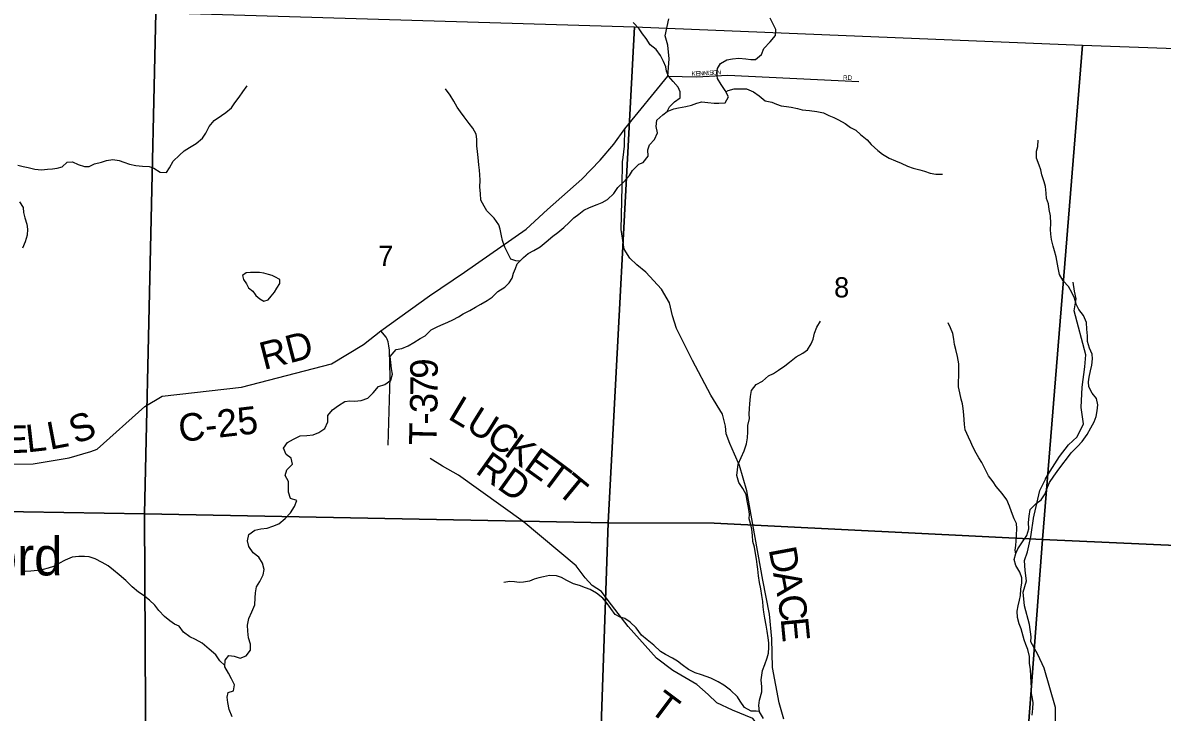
# Model space of a CAD drawing. Extents: x 1624196 to 2029251, y 146837 to 440034.
# Drawn here: x 1822196 to 1834622, y 335539 to 343059 of the extents above; entities that cross this region are included whole.
import ezdxf

# ---------------------------------------------------------------- set-up
doc = ezdxf.new("R2010")
doc.units = 0
for name, color, linetype in [('GM_X_County_Road', 7, 'Continuous'), ('GM_X_County_Road_Text', 7, 'Continuous'), ('GM_X_Minor_Lake', 7, 'Continuous'), ('GM_X_Minor_River', 7, 'Continuous'), ('GM_X_Section', 7, 'Continuous'), ('GM_X_Section_Text', 7, 'Continuous'), ('GM_X_Township_Road', 7, 'Continuous'), ('GM_X_Township_Road_Text', 7, 'Continuous'), ('GM_X_Township_Subdivision', 7, 'Continuous'), ('GM_X_Township_Subdivision_Text', 7, 'Continuous'), ('GM_X_Unincorporated_Text', 7, 'Continuous')]:
    doc.layers.add(name, color=color, linetype=linetype)

msp = doc.modelspace()

# ---------------------------------------------------------------- linework, layer by layer
at = {"layer": 'GM_X_County_Road'}
for points in [[(1821506, 338238), (1822307, 338248), (1822700, 338315), (1822939, 338383), (1823005, 338407), (1823526, 338875), (1823716, 338987), (1824581, 339085), (1825563, 339338), (1825910, 339549), (1826099, 339700), (1826633, 340079), (1827012, 340338), (1827687, 340807), (1827917, 341021), (1828293, 341352), (1828493, 341562), (1828643, 341734), (1828760, 341903), (1829232, 342476), (1829246, 342664), (1829230, 342816), (1829200, 342917), (1829241, 343102)], [(1828742, 341588), (1828759, 341712), (1828760, 341903)], [(1828731, 341273), (1828736, 341541), (1828742, 341588), (1828742, 341588)], [(1830497, 335462), (1830446, 335641), (1830373, 336027), (1830364, 336338), (1830340, 336610), (1830265, 336980), (1830159, 337585), (1830091, 337955), (1830012, 338230), (1829958, 338354), (1829908, 338471), (1829868, 338577), (1829861, 338659), (1829825, 338791), (1829699, 338999), (1829501, 339375), (1829325, 339723), (1829280, 339862), (1829248, 340006), (1829161, 340155), (1828990, 340337), (1828891, 340417), (1828815, 340492), (1828754, 340590), (1828722, 340804), (1828731, 341273), (1828731, 341273)]]:
    msp.add_lwpolyline(points, dxfattribs=at)
at = {"layer": 'GM_X_Minor_Lake'}
for points in [[(1824985, 340266), (1824960, 340280), (1824914, 340301), (1824874, 340315), (1824824, 340329), (1824776, 340336), (1824724, 340336), (1824678, 340335), (1824632, 340331), (1824592, 340303), (1824603, 340257), (1824635, 340213), (1824659, 340169), (1824706, 340132), (1824729, 340097)], [(1824729, 340097), (1824738, 340084), (1824782, 340047), (1824826, 340023), (1824872, 340037), (1824904, 340076), (1824939, 340120), (1824967, 340166), (1825000, 340216), (1825000, 340258), (1824985, 340266)]]:
    msp.add_lwpolyline(points, dxfattribs=at)
at = {"layer": 'GM_X_Minor_River'}
for points in [[(1826268, 339494), (1826330, 339506), (1826398, 339535), (1826462, 339571), (1826530, 339617), (1826584, 339645), (1826651, 339709), (1826723, 339745), (1826781, 339770), (1826831, 339794), (1826887, 339820), (1826946, 339850), (1827000, 339884), (1827072, 339922), (1827132, 339958), (1827192, 339991), (1827260, 340029), (1827313, 340067), (1827377, 340129), (1827451, 340175), (1827501, 340221), (1827532, 340275), (1827548, 340327), (1827568, 340377), (1827588, 340431), (1827656, 340497), (1827709, 340544), (1827769, 340574), (1827837, 340614), (1827903, 340668), (1827975, 340732), (1828032, 340772), (1828096, 340826), (1828154, 340881), (1828204, 340931), (1828259, 340973), (1828315, 341015), (1828377, 341043), (1828459, 341077), (1828513, 341099), (1828573, 341130), (1828640, 341196), (1828684, 341262), (1828750, 341324), (1828811, 341392), (1828845, 341448), (1828913, 341516), (1828963, 341536), (1829015, 341604), (1829014, 341672), (1829032, 341726), (1829084, 341786), (1829118, 341860), (1829103, 341928), (1829109, 341996), (1829175, 342056), (1829225, 342090), (1829297, 342121), (1829347, 342133), (1829428, 342147), (1829488, 342161), (1829548, 342181), (1829600, 342196), (1829666, 342190), (1829734, 342182), (1829788, 342182), (1829854, 342184), (1829892, 342250), (1829855, 342322), (1829813, 342384), (1829771, 342452), (1829765, 342508), (1829773, 342560), (1829805, 342614), (1829874, 342654), (1829934, 342666), (1830004, 342672), (1830080, 342664), (1830134, 342657), (1830186, 342657), (1830252, 342713), (1830277, 342779), (1830345, 342851), (1830403, 342919), (1830407, 342987), (1830346, 343111)], [(1829225, 342090), (1829247, 342142), (1829304, 342198), (1829366, 342239), (1829364, 342306), (1829342, 342356), (1829288, 342420), (1829236, 342478), (1829216, 342530), (1829209, 342580), (1829183, 342635), (1829151, 342703), (1829103, 342767), (1829039, 342819), (1828993, 342886), (1828955, 342938), (1828917, 342994), (1828854, 343063)], [(1822140, 341506), (1822200, 341493), (1822256, 341481), (1822328, 341462), (1822400, 341455), (1822464, 341463), (1822518, 341466), (1822572, 341472), (1822626, 341488), (1822681, 341539), (1822737, 341543), (1822801, 341514), (1822870, 341492), (1822921, 341493), (1822979, 341521), (1823053, 341540), (1823109, 341558), (1823179, 341567), (1823245, 341557), (1823297, 341540), (1823359, 341516), (1823429, 341501), (1823501, 341496), (1823573, 341490), (1823625, 341473), (1823693, 341429), (1823763, 341426), (1823795, 341478), (1823834, 341550), (1823903, 341615), (1823955, 341663), (1824014, 341700), (1824086, 341744), (1824155, 341802), (1824191, 341855), (1824228, 341929), (1824282, 341993), (1824361, 342048), (1824411, 342082), (1824470, 342133), (1824508, 342185), (1824555, 342249), (1824595, 342307), (1824642, 342370)], [(1827619, 340460), (1827574, 340463), (1827520, 340479), (1827492, 340533), (1827452, 340613), (1827429, 340686), (1827415, 340736), (1827401, 340806), (1827387, 340856), (1827337, 340926), (1827257, 341007), (1827228, 341059), (1827192, 341125), (1827186, 341197), (1827180, 341267), (1827182, 341344), (1827179, 341400), (1827177, 341452), (1827171, 341510), (1827163, 341588), (1827155, 341656), (1827149, 341718), (1827148, 341790), (1827140, 341845), (1827102, 341909), (1827064, 341961), (1827008, 342033), (1826970, 342088), (1826934, 342140), (1826897, 342204), (1826857, 342268), (1826805, 342337)], [(1829863, 342305), (1829887, 342322), (1829955, 342339), (1830089, 342339), (1830165, 342305), (1830227, 342262), (1830293, 342206), (1830363, 342194), (1830415, 342172), (1830467, 342153), (1830523, 342147), (1830577, 342139), (1830643, 342125), (1830695, 342111), (1830777, 342102), (1830855, 342092), (1830927, 342076), (1830985, 342049), (1831041, 342027), (1831093, 341999), (1831163, 341959), (1831223, 341916), (1831281, 341886), (1831333, 341842), (1831403, 341783), (1831449, 341733), (1831519, 341667), (1831571, 341625), (1831643, 341584), (1831713, 341552), (1831777, 341528), (1831845, 341495), (1831905, 341473), (1831977, 341455), (1832029, 341441), (1832093, 341420), (1832155, 341408), (1832227, 341406)], [(1833432, 340622), (1833414, 340695), (1833408, 340755), (1833404, 340805), (1833407, 340871), (1833403, 340953), (1833389, 341021), (1833381, 341083), (1833361, 341142), (1833356, 341200), (1833350, 341274), (1833336, 341324), (1833310, 341402), (1833300, 341456), (1833282, 341506), (1833251, 341583), (1833251, 341659), (1833265, 341709), (1833271, 341777)], [(1822158, 341105), (1822200, 341044), (1822205, 340988), (1822217, 340930), (1822238, 340862), (1822246, 340808), (1822245, 340741), (1822223, 340671), (1822192, 340600)], [(1833204, 335508), (1833213, 335578), (1833215, 335640), (1833209, 335690), (1833197, 335742), (1833195, 335809), (1833193, 335861), (1833190, 335933), (1833186, 336007), (1833174, 336069), (1833176, 336145), (1833158, 336222), (1833135, 336276), (1833115, 336330), (1833083, 336450), (1833061, 336504), (1833045, 336571), (1833042, 336641), (1833052, 336699), (1833066, 336763), (1833076, 336813), (1833082, 336881), (1833091, 336951), (1833093, 337003), (1833071, 337067), (1833025, 337138), (1833007, 337204), (1833025, 337270), (1833048, 337322), (1833100, 337398), (1833146, 337468), (1833168, 337540), (1833165, 337610), (1833171, 337678), (1833181, 337750), (1833249, 337814), (1833301, 337854), (1833346, 337922), (1833370, 337994), (1833392, 338044), (1833440, 338114), (1833475, 338166), (1833539, 338248), (1833579, 338300), (1833631, 338368), (1833700, 338436), (1833750, 338492), (1833802, 338570), (1833845, 338640), (1833879, 338706), (1833901, 338766), (1833911, 338826), (1833919, 338892), (1833904, 338962), (1833860, 339018), (1833822, 339088), (1833820, 339143), (1833826, 339193), (1833840, 339261), (1833855, 339323), (1833863, 339393), (1833859, 339443), (1833831, 339511), (1833809, 339581), (1833807, 339643), (1833800, 339718), (1833796, 339788), (1833762, 339866), (1833714, 339930), (1833682, 339988), (1833667, 340057), (1833639, 340109), (1833601, 340181), (1833543, 340245), (1833503, 340312), (1833489, 340386), (1833466, 340506), (1833448, 340572), (1833432, 340622)], [(1830382, 339235), (1830438, 339269), (1830506, 339317), (1830557, 339358), (1830629, 339414), (1830701, 339454), (1830753, 339492), (1830793, 339556), (1830816, 339608), (1830830, 339672), (1830856, 339740), (1830894, 339804)], [(1833025, 337268), (1833017, 337306), (1833026, 337358), (1833030, 337410), (1833034, 337470), (1833036, 337542), (1833032, 337597), (1833009, 337649), (1832977, 337725), (1832957, 337787), (1832929, 337855), (1832875, 337926), (1832813, 338002), (1832779, 338052), (1832726, 338119), (1832690, 338191), (1832654, 338263), (1832624, 338313), (1832592, 338363), (1832558, 338434), (1832534, 338486), (1832511, 338540), (1832473, 338620), (1832467, 338676), (1832459, 338781), (1832451, 338851), (1832444, 338903), (1832428, 338955), (1832416, 339021), (1832400, 339087), (1832400, 339140), (1832404, 339212), (1832405, 339280), (1832403, 339340), (1832389, 339418), (1832371, 339494), (1832357, 339550), (1832348, 339607), (1832338, 339671), (1832312, 339733), (1832288, 339785)], [(1825057, 337653), (1825116, 337712), (1825160, 337784), (1825185, 337850), (1825117, 337871), (1825092, 337941), (1825092, 337993), (1825095, 338057), (1825057, 338120), (1825076, 338184), (1825138, 338245), (1825121, 338311), (1825067, 338350), (1825040, 338418), (1825084, 338482), (1825147, 338518), (1825221, 338553), (1825293, 338556), (1825363, 338566), (1825426, 338589), (1825488, 338635), (1825521, 338707), (1825521, 338777), (1825572, 338837), (1825637, 338886), (1825707, 338928), (1825763, 338935), (1825815, 338933), (1825887, 338938), (1825958, 338966), (1826016, 339023), (1826075, 339091), (1826145, 339114), (1826210, 339160), (1826228, 339226), (1826217, 339286), (1826209, 339354), (1826204, 339420), (1826268, 339494)], [(1830275, 335470), (1830231, 335543), (1830223, 335611), (1830229, 335671), (1830255, 335763), (1830256, 335815), (1830248, 335891), (1830256, 335943), (1830262, 335995), (1830288, 336061), (1830315, 336131), (1830329, 336183), (1830333, 336246), (1830333, 336296), (1830325, 336352), (1830315, 336424), (1830304, 336490), (1830290, 336566), (1830276, 336632), (1830270, 336689), (1830266, 336747), (1830255, 336813), (1830245, 336885), (1830231, 336955), (1830221, 337027), (1830211, 337098), (1830206, 337150), (1830196, 337208), (1830188, 337270), (1830174, 337338), (1830156, 337400), (1830154, 337466), (1830147, 337535), (1830133, 337597), (1830117, 337647), (1830121, 337699), (1830109, 337773), (1830097, 337843), (1830084, 337912), (1830048, 337978), (1830004, 338046), (1829984, 338120), (1829992, 338184), (1829997, 338246), (1830031, 338316), (1830063, 338390), (1830087, 338465), (1830100, 338531), (1830102, 338599), (1830104, 338667), (1830120, 338741), (1830118, 338791), (1830121, 338851), (1830125, 338903), (1830133, 338981), (1830143, 339049), (1830195, 339115), (1830262, 339149), (1830330, 339207), (1830382, 339235)], [(1824478, 335489), (1824446, 335568), (1824433, 335644), (1824425, 335702), (1824434, 335754), (1824494, 335774), (1824503, 335838), (1824471, 335902), (1824438, 335966), (1824400, 336035), (1824401, 336107), (1824441, 336159), (1824501, 336152), (1824565, 336128), (1824632, 336153), (1824680, 336215), (1824679, 336281), (1824659, 336351), (1824650, 336424), (1824646, 336490), (1824661, 336562), (1824692, 336634), (1824727, 336710), (1824731, 336786), (1824732, 336842), (1824746, 336908), (1824781, 336966), (1824817, 337037), (1824828, 337097), (1824809, 337166), (1824771, 337232), (1824707, 337279), (1824660, 337345), (1824647, 337410), (1824661, 337476), (1824726, 337525), (1824790, 337539), (1824860, 337548), (1824924, 337568), (1824989, 337595), (1825057, 337653)], [(1824400, 336047), (1824345, 336101), (1824301, 336166), (1824228, 336227), (1824152, 336293), (1824081, 336332), (1824019, 336363), (1823949, 336411), (1823902, 336476), (1823850, 336500), (1823798, 336535), (1823740, 336583), (1823679, 336648), (1823635, 336707), (1823576, 336763), (1823510, 336814), (1823458, 336850), (1823389, 336907), (1823321, 336976), (1823246, 337036), (1823186, 337089), (1823125, 337134), (1823063, 337172), (1822985, 337211), (1822921, 337233), (1822869, 337238), (1822805, 337238), (1822733, 337229), (1822657, 337196), (1822590, 337160), (1822530, 337130), (1822472, 337111), (1822417, 337097), (1822357, 337084), (1822285, 337076), (1822227, 337075), (1822177, 337077)], [(1830230, 335547), (1830193, 335549), (1830139, 335551), (1830067, 335591), (1830021, 335658), (1829991, 335708), (1829915, 335780), (1829843, 335834), (1829781, 335869), (1829701, 335909), (1829647, 335929), (1829597, 335946), (1829529, 335970), (1829457, 336004), (1829387, 336055), (1829335, 336095), (1829281, 336129), (1829205, 336167), (1829151, 336200), (1829077, 336270), (1829006, 336330), (1828942, 336381), (1828884, 336459), (1828820, 336523), (1828760, 336560), (1828710, 336574), (1828656, 336604), (1828610, 336670), (1828572, 336721), (1828522, 336783), (1828452, 336837), (1828384, 336876), (1828332, 336896), (1828268, 336920), (1828202, 336940), (1828130, 336975), (1828072, 337009), (1828018, 337027), (1827940, 337031), (1827874, 337014), (1827822, 337004), (1827772, 336990), (1827722, 336970), (1827658, 336956), (1827608, 336955), (1827558, 336961), (1827508, 336963), (1827441, 336953)]]:
    msp.add_lwpolyline(points, dxfattribs=at)
at = {"layer": 'GM_X_Section'}
msp.add_lwpolyline([(1817682, 343415), (1823648, 343172), (1823522, 337702), (1818241, 337789)], dxfattribs=at)
for points in [[(1828867, 343014), (1828579, 337605), (1823522, 337702), (1823648, 343172)], [(1833754, 342814), (1833318, 337422), (1829737, 337602), (1828579, 337605), (1828867, 343014)], [(1838525, 342643), (1838161, 337203), (1833318, 337422), (1833754, 342814)], [(1823522, 337702), (1823553, 332024), (1819430, 331864), (1819259, 332379), (1819195, 332456), (1819178, 332477), (1819110, 332558), (1818957, 332739), (1818783, 333014), (1818724, 333098), (1818652, 333201), (1818544, 333393), (1818135, 334276), (1818241, 337789)], [(1823522, 337702), (1828579, 337605), (1828393, 332222), (1827489, 332248), (1823553, 332024)], [(1833318, 337422), (1832918, 332106), (1828393, 332222), (1828579, 337605), (1829737, 337602)], [(1838161, 337203), (1837853, 331870), (1832918, 332106), (1833318, 337422)]]:
    msp.add_lwpolyline(points, close=True, dxfattribs=at)
at = {"layer": 'GM_X_Township_Road'}
for points in [[(1833350, 338084), (1833373, 338129), (1833503, 338327), (1833599, 338457), (1833696, 338543), (1833764, 338684), (1833739, 338864), (1833749, 339083), (1833780, 339308), (1833788, 339438), (1833663, 339917), (1833683, 340048), (1833664, 340130), (1833652, 340228)], [(1826182, 338453), (1826202, 339194), (1826195, 339489), (1826188, 339537), (1826179, 339578), (1826170, 339609), (1826159, 339630), (1826099, 339700)], [(1830587, 335203), (1830451, 335178), (1830375, 335187), (1830305, 335216), (1830255, 335310), (1830220, 335391), (1830156, 335470), (1829934, 335561), (1829765, 335641), (1829671, 335733), (1829547, 335840), (1829286, 335994), (1829106, 336129), (1828798, 336475), (1828581, 336759), (1828507, 336854), (1828404, 336920), (1828328, 337003), (1828232, 337134), (1827651, 337620), (1826948, 338126), (1826772, 338224), (1826639, 338305)], [(1833225, 337687), (1833287, 337957), (1833350, 338082), (1833350, 338084)], [(1833740, 334529), (1833755, 334723), (1833693, 334981), (1833641, 335078), (1833557, 335067), (1833449, 335075), (1833463, 335220), (1833459, 335590), (1833333, 336018), (1833267, 336169), (1833190, 336308), (1833192, 336360), (1833175, 336496), (1833122, 336698), (1833105, 336848), (1833143, 336971), (1833126, 337083), (1833120, 337193), (1833152, 337288), (1833188, 337451), (1833222, 337676), (1833224, 337686), (1833225, 337687)]]:
    msp.add_lwpolyline(points, dxfattribs=at)
at = {"layer": 'GM_X_Township_Subdivision'}
msp.add_lwpolyline([(1829232, 342476), (1829542, 342468), (1829886, 342489), (1831315, 342418)], dxfattribs=at)

# ---------------------------------------------------------------- texts
at = {"layer": 'GM_X_County_Road_Text'}
for s, rotation, p in [('RD', 14.5164, (1824824, 339271)), ('C-25', 6.5299, (1823910, 338485)), ('S', 21.3851, (1822771, 338459)), ('E', 1.6636, (1821993, 338363)), ('L', 6.4773, (1822245, 338372)), ('L', 10.7645, (1822492, 338401)), ('D', 280.5319, (1830329, 337317)), ('A', 280.399, (1830377, 337058)), ('C', 278.4574, (1830424, 336801)), ('E', 275.4036, (1830460, 336561))]:
    msp.add_text(s, height=300, rotation=rotation, dxfattribs=at).set_placement(p)
at = {"layer": 'GM_X_Section_Text'}
for s, p in [('7', (1826072, 340407)), ('8', (1831044, 340063))]:
    msp.add_text(s, height=221, rotation=0, dxfattribs=at).set_placement(p)
at = {"layer": 'GM_X_Township_Road_Text'}
for s, rotation, p in [('9', 90.4988, (1826722, 339177)), ('7', 89.1354, (1826720, 338984)), ('3', 88.7719, (1826716, 338797)), ('L', 329.0282, (1826820, 338746)), ('-', 88.6609, (1826713, 338674)), ('U', 328.1247, (1827011, 338631)), ('T', 88.6328, (1826707, 338449)), ('C', 324.3979, (1827231, 338495)), ('K', 324.3687, (1827431, 338352)), ('RD', 324.5215, (1827120, 338155)), ('E', 324.3662, (1827646, 338198)), ('T', 323.2098, (1827827, 338068)), ('T', 320.6032, (1828004, 337936)), ('T', 323.149, (1829012, 335555))]:
    msp.add_text(s, height=300, rotation=rotation, dxfattribs=at).set_placement(p)
at = {"layer": 'GM_X_Township_Subdivision_Text'}
for s, rotation, p in [('K', 356.1946, (1829488, 342484)), ('E', 1.5009, (1829537, 342481)), ('N', 3.6703, (1829574, 342482)), ('N', 3.7376, (1829618, 342484)), ('I', 3.7445, (1829662, 342487)), ('S', 3.7723, (1829684, 342489)), ('O', 3.7399, (1829719, 342491)), ('N', 3.7498, (1829763, 342494)), ('RD', 0, (1831141, 342435))]:
    msp.add_text(s, height=50, rotation=rotation, dxfattribs=at).set_placement(p)
at = {"layer": 'GM_X_Unincorporated_Text'}
msp.add_text('Clifford', height=417, rotation=0, dxfattribs=at).set_placement((1820863, 337031))

doc.saveas('drawing.dxf')
